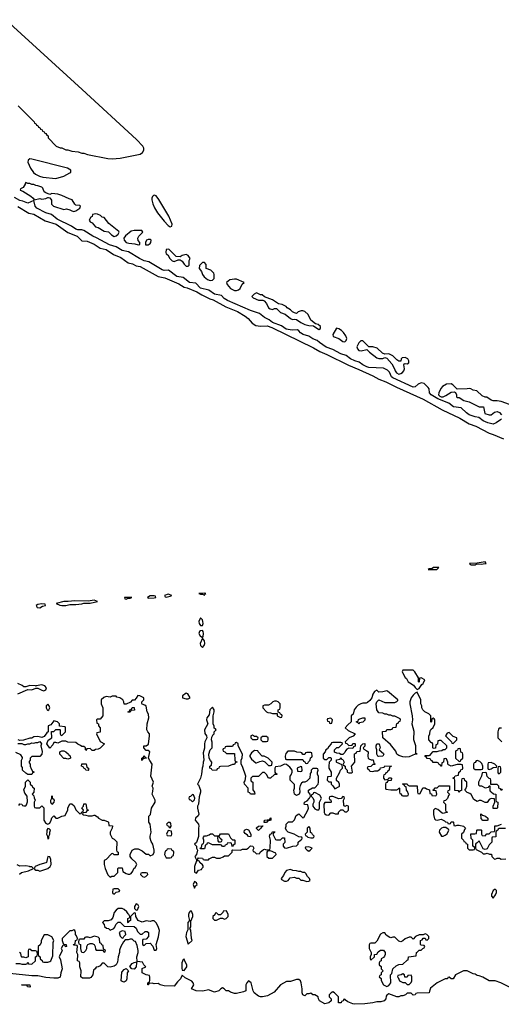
# Model space of a CAD drawing. Header units: inches. Extents: x 2701323 to 2964515, y 494916 to 722124.
# Tile 456 of 656: x 2831629 to 2836430, y 626795 to 636609. Entities that reach past the tile are written whole.
import ezdxf

# ---------------------------------------------------------------- set-up
doc = ezdxf.new("R2010")
doc.units = ezdxf.units.IN
doc.header["$MEASUREMENT"] = 0
doc.layers.add('C8632', color=7, linetype='Continuous')
doc.layers.add('C8633', color=7, linetype='Continuous')

msp = doc.modelspace()

# ---------------------------------------------------------------- linework, layer by layer
at = {"layer": 'C8632', "color": 2, "elevation": 2}
for points in [[(2831610, 629890.6), (2831710, 629931.3), (2831751.4, 629928.6), (2831790, 629946.8), (2831810, 629945.5), (2831850, 629925.5), (2831870, 629920.7), (2831888.7, 629930), (2831896, 629950), (2831879, 629970), (2831850, 629980.5), (2831792, 629970), (2831790, 629966), (2831786, 629970), (2831730, 629974), (2831690, 629959), (2831670, 629961.2), (2831653.9, 629973.9), (2831610, 629992)], [(2835517.4, 630000), (2835555.3, 629975.3), (2835570, 629952), (2835590, 629934), (2835610, 629942), (2835636.4, 629983.6), (2835650, 629994), (2835652.7, 630000)], [(2831622, 628778), (2831630, 628794), (2831651.6, 628791.6), (2831658, 628778), (2831670, 628774), (2831690, 628774), (2831696.4, 628783.6), (2831707.3, 628812.7), (2831702, 628870), (2831680.2, 628900.2), (2831668.7, 628931.3), (2831686, 628970), (2831686, 629010), (2831710, 629034), (2831734, 629010), (2831734, 628990), (2831752.7, 628972.7), (2831758, 628958), (2831774, 628950), (2831771.6, 628908.4), (2831754, 628890), (2831771.6, 628871.6), (2831772.7, 628852.7), (2831782, 628830), (2831774, 628810), (2831774, 628770), (2831778, 628758), (2831790, 628754), (2831830, 628754), (2831850, 628774), (2831870, 628754), (2831871.3, 628630), (2831885.4, 628605.4), (2831896.9, 628596.9), (2831910, 628591.3), (2831930, 628602), (2831944, 628630), (2831950, 628654), (2831970, 628674), (2831990, 628652), (2832010, 628652), (2832048.4, 628671.6), (2832082, 628678), (2832107.3, 628732.7), (2832108.4, 628751.6), (2832130, 628794), (2832150, 628794), (2832172.7, 628772.7), (2832190, 628734), (2832230, 628694), (2832242, 628698), (2832250, 628714), (2832262, 628718), (2832266, 628730), (2832248, 628752), (2832266, 628770), (2832267.3, 628792.7), (2832290, 628794), (2832298, 628738), (2832314, 628730), (2832298, 628722), (2832290, 628706), (2832258, 628702), (2832254, 628690), (2832263.6, 628683.6), (2832290, 628682), (2832310, 628674), (2832350, 628674), (2832370, 628682), (2832379.6, 628679.6), (2832403.6, 628663.6), (2832414, 628650), (2832450, 628632), (2832471.6, 628631.6), (2832510, 628614), (2832514, 628610), (2832518, 628578), (2832552.7, 628572.7), (2832552, 628550), (2832532, 628510), (2832532, 628490), (2832551.6, 628451.6), (2832570, 628442), (2832596, 628416), (2832592.7, 628332.7), (2832598, 628318), (2832611.6, 628311.6), (2832612, 628290), (2832610, 628286), (2832570, 628286), (2832558, 628298), (2832543.6, 628296.4), (2832490, 628238), (2832472.7, 628227.3), (2832472, 628190), (2832482, 628150), (2832506, 628086), (2832530, 628062), (2832548.4, 628071.6), (2832570, 628074), (2832606, 628110), (2832606, 628150), (2832610, 628154), (2832650, 628154), (2832658, 628118), (2832690, 628098), (2832710, 628091.3), (2832728.4, 628091.6), (2832740.4, 628099.6), (2832756.4, 628123.6), (2832766, 628150), (2832780.4, 628159.6), (2832798, 628190), (2832788, 628210), (2832745.6, 628245.6), (2832728.7, 628270), (2832728.7, 628290), (2832748.7, 628331.3), (2832776.4, 628343.6), (2832810, 628346), (2832850, 628324.7), (2832890, 628292), (2832911.6, 628291.6), (2832930, 628274), (2832958, 628290), (2832968, 628310), (2832968, 628330), (2832955.3, 628390), (2832938, 628418), (2832928.4, 628451.6), (2832928, 628470), (2832939, 628510), (2832928, 628590), (2832918, 628610), (2832918, 628670), (2832932.5, 628687.5), (2832944, 628750), (2832978, 628810), (2832978, 628830), (2832949, 628890), (2832956.4, 628916.4), (2832958, 628950), (2832948.7, 628970), (2832962, 629010), (2832935.3, 629070), (2832948.7, 629190), (2832924.7, 629224.7), (2832914, 629250), (2832926, 629310), (2832910, 629326), (2832890, 629326), (2832866, 629350), (2832868, 629372), (2832890, 629372), (2832913.2, 629386.8), (2832924, 629470), (2832922, 629490), (2832906, 629510), (2832898, 629530), (2832899, 629590), (2832916, 629650), (2832913.6, 629686.4), (2832899, 629710), (2832890, 629766), (2832876.4, 629776.4), (2832850, 629786), (2832847.3, 629792.7), (2832846, 629810), (2832868, 629830), (2832866, 629850), (2832826, 629870), (2832806, 629874), (2832790, 629846), (2832772.7, 629827.3), (2832750, 629826), (2832732, 629808), (2832690, 629786), (2832670, 629786), (2832668, 629810), (2832658, 629830), (2832626, 629850), (2832598, 629858), (2832590, 629866), (2832550, 629866), (2832530, 629858), (2832490, 629862), (2832466.4, 629853.6), (2832442, 629830), (2832442, 629790), (2832458, 629750), (2832458, 629670), (2832430, 629638), (2832402, 629638), (2832394, 629630), (2832398, 629598), (2832414, 629590), (2832414, 629570), (2832432, 629550), (2832431.6, 629508.4), (2832398, 629502), (2832394, 629490), (2832430, 629414), (2832474, 629390), (2832431.6, 629348.4), (2832410, 629338), (2832383.6, 629336.4), (2832370, 629326), (2832350, 629326), (2832330, 629346), (2832298, 629342), (2832290, 629326), (2832286, 629330), (2832286, 629350), (2832270, 629366), (2832250, 629366), (2832236.4, 629376.4), (2832220.4, 629380.4), (2832207.3, 629387.3), (2832190, 629406), (2832110, 629408), (2832090, 629418), (2832050, 629418), (2832010, 629398), (2831990, 629406), (2831970, 629406), (2831959.8, 629380.2), (2831930, 629348), (2831901.2, 629390), (2831913.2, 629426.8), (2831948, 629450), (2831947.3, 629512.7), (2831970, 629514), (2831990, 629534), (2832030, 629534), (2832034, 629530), (2832034, 629490), (2832038, 629478), (2832050, 629474), (2832086, 629510), (2832086, 629550), (2832082, 629562), (2832027.3, 629567.3), (2832026, 629590), (2832006, 629610), (2831970, 629622), (2831938, 629582), (2831914, 629570), (2831914, 629510), (2831899.6, 629500.4), (2831874.4, 629465.6), (2831850, 629455.3), (2831810, 629464), (2831770, 629462), (2831750, 629448), (2831730, 629448.7), (2831667.3, 629427.3), (2831630, 629426), (2831612.9, 629432.9)], [(2836438, 628942), (2836430, 628926), (2836422, 628942), (2836406, 628950), (2836406, 628970), (2836390, 628986), (2836326, 628986), (2836326, 629030), (2836322, 629042), (2836310, 629046), (2836290, 629066), (2836282, 629102), (2836270, 629106), (2836238, 629102), (2836234, 629070), (2836202, 629010), (2836203.6, 628983.6), (2836212.7, 628972.7), (2836231.6, 628971.6), (2836270, 628952), (2836302, 628958), (2836307.3, 628972.7), (2836314, 628974), (2836314, 628930), (2836318, 628918), (2836330, 628914), (2836352.7, 628892.7), (2836374, 628890), (2836374, 628830), (2836378, 628818), (2836394, 628810), (2836392.7, 628752.7), (2836387.3, 628747.3), (2836348.4, 628748.4), (2836348.4, 628771.6), (2836366, 628810), (2836362, 628842), (2836330, 628846), (2836310, 628838), (2836290, 628806), (2836270, 628806), (2836230, 628828), (2836210, 628828), (2836190, 628818), (2836156.4, 628836.4), (2836130, 628886), (2836116.4, 628896.4), (2836090, 628906), (2836066, 628930), (2836076.4, 628943.6), (2836086, 628970), (2836086, 629010), (2836067.3, 629027.3), (2836062, 629042), (2836050, 629046), (2836038, 629042), (2836034, 629030), (2836032.7, 628927.3), (2836018, 628922), (2836010, 628906), (2836002, 628922), (2835967.3, 628927.3), (2835966, 629030), (2835962, 629042), (2835946, 629050), (2835962, 629058), (2835970, 629074), (2836002, 629078), (2836006, 629110), (2836022, 629118), (2836027.3, 629132.7), (2836042, 629138), (2836046, 629150), (2836042, 629182), (2836030, 629186), (2835990, 629186), (2835928.9, 629168.9), (2835903.1, 629183.1), (2835898, 629190), (2835898, 629210), (2835882, 629242), (2835870, 629246), (2835858, 629242), (2835854, 629210), (2835838, 629202), (2835834, 629170), (2835830, 629168), (2835822, 629182), (2835806, 629190), (2835802, 629202), (2835790, 629206), (2835750, 629206), (2835742, 629222), (2835727.3, 629227.3), (2835722, 629242), (2835690, 629246), (2835682, 629262), (2835666, 629270), (2835670, 629274), (2835710, 629274), (2835722, 629278), (2835726, 629290), (2835750, 629314), (2835790, 629314), (2835810, 629322), (2835836.4, 629323.6), (2835850, 629334), (2835870, 629334), (2835886, 629350), (2835886, 629370), (2835830, 629426), (2835810, 629426), (2835798, 629422), (2835792.7, 629387.3), (2835778, 629382), (2835772.7, 629347.3), (2835750, 629346), (2835746, 629350), (2835746, 629390), (2835742, 629402), (2835730, 629406), (2835708, 629430), (2835708.4, 629468.4), (2835718, 629490), (2835720.4, 629519.6), (2835727.3, 629532.7), (2835750, 629554), (2835766, 629590), (2835766, 629630), (2835762, 629642), (2835750, 629646), (2835738, 629642), (2835734, 629610), (2835726, 629606), (2835726, 629670), (2835706, 629690), (2835668.9, 629708.9), (2835648, 629730), (2835638, 629750), (2835638, 629770), (2835628.9, 629788.9), (2835628, 629830), (2835590, 629906), (2835570, 629898), (2835550, 629878), (2835531.3, 629850), (2835518, 629810), (2835518, 629790), (2835542, 629670), (2835544.7, 629630), (2835538, 629590), (2835558, 629518), (2835555.3, 629435.3), (2835574.4, 629374.4), (2835574, 629294), (2835586, 629294), (2835591.6, 629288.4), (2835572.7, 629287.3), (2835510, 629262), (2835478, 629258), (2835450, 629262), (2835410, 629275.3), (2835390, 629288), (2835378.6, 629318.6), (2835326.3, 629386.3), (2835248, 629450), (2835247.3, 629512.7), (2835282, 629518), (2835290, 629534), (2835330, 629534), (2835342, 629538), (2835350, 629554), (2835382, 629558), (2835387.3, 629592.7), (2835402, 629598), (2835407.3, 629612.7), (2835422, 629618), (2835426, 629630), (2835422, 629642), (2835370, 629668), (2835350, 629668), (2835330, 629678), (2835310, 629678), (2835290, 629688), (2835270, 629688), (2835250, 629698), (2835210, 629702), (2835202, 629710), (2835189, 629730), (2835182, 629790), (2835189, 629811), (2835209, 629831), (2835270, 629802), (2835370, 629802), (2835390, 629814), (2835398, 629822), (2835398, 629830), (2835296.5, 629916.5), (2835290, 629919), (2835250, 629909), (2835210, 629908), (2835190, 629926), (2835165.4, 629914.6), (2835150, 629886), (2835138, 629850), (2835118, 629822), (2835096.9, 629803.1), (2835083.6, 629796.4), (2835050, 629795.3), (2835030, 629789), (2835004.5, 629775.5), (2834984, 629756), (2834964.7, 629730), (2834951.6, 629688.4), (2834934, 629670), (2834934, 629610), (2834899.6, 629580.4), (2834874, 629550), (2834903.6, 629523.6), (2834974, 629490), (2834951.6, 629468.4), (2834914, 629450), (2834874, 629410), (2834878, 629398), (2834890, 629394), (2834910, 629374), (2834942, 629378), (2834950, 629394), (2834970, 629394), (2834974, 629390), (2834972.7, 629367.3), (2834958, 629362), (2834950, 629346), (2834910, 629348), (2834890, 629338), (2834876.9, 629323.1), (2834870, 629306), (2834850, 629286), (2834830, 629286), (2834816.4, 629296.4), (2834790, 629298), (2834767.3, 629307.3), (2834766, 629330), (2834790, 629354), (2834810, 629354), (2834846, 629390), (2834842, 629402), (2834830, 629406), (2834750, 629406), (2834738, 629402), (2834734, 629390), (2834710, 629366), (2834696.9, 629343.1), (2834682, 629330), (2834674, 629310), (2834654, 629290), (2834654, 629250), (2834670, 629234), (2834690, 629234), (2834710, 629254), (2834730, 629254), (2834734, 629250), (2834734, 629230), (2834714, 629210), (2834712, 629170), (2834712, 629150), (2834734, 629110), (2834734, 629070), (2834730, 629066), (2834698, 629062), (2834694, 629030), (2834710, 629014), (2834732.7, 629012.7), (2834734, 628990), (2834750, 628974), (2834770, 628942), (2834815.3, 628964.7), (2834818, 628970), (2834818, 628990), (2834810, 629006), (2834787.3, 629027.3), (2834786, 629050), (2834816.4, 629103.6), (2834826, 629130), (2834846, 629150), (2834842, 629182), (2834790, 629206), (2834786, 629210), (2834787.3, 629232.7), (2834822, 629238), (2834826, 629250), (2834832.7, 629252.7), (2834838, 629238), (2834850, 629234), (2834862, 629210), (2834854, 629190), (2834858, 629178), (2834874, 629170), (2834874, 629150), (2834894, 629130), (2834894, 629110), (2834910, 629102), (2834936.4, 629103.6), (2834946, 629110), (2834938, 629170), (2834968.7, 629210), (2834968, 629292), (2834982, 629298), (2834990, 629314), (2835022, 629318), (2835028.4, 629371.6), (2835048.4, 629391.6), (2835070, 629394), (2835071.1, 629368.9), (2835054, 629350), (2835058, 629338), (2835090, 629322), (2835102, 629310), (2835098, 629270), (2835102, 629250), (2835110, 629242), (2835132.7, 629232.7), (2835151.3, 629231.3), (2835158, 629198), (2835171.3, 629190), (2835170, 629186), (2835150, 629186), (2835130, 629166), (2835098, 629162), (2835094, 629150), (2835112.7, 629132.7), (2835118, 629118), (2835150, 629114), (2835170, 629122), (2835196.4, 629123.6), (2835222, 629138), (2835227.3, 629152.7), (2835262, 629158), (2835270, 629171), (2835334, 629170), (2835318, 629162), (2835310, 629126), (2835298, 629122), (2835292.7, 629107.3), (2835278, 629102), (2835272.7, 629087.3), (2835258, 629082), (2835254, 629070), (2835254, 629050), (2835270, 629034), (2835302, 629038), (2835310, 629054), (2835330, 629054), (2835334, 629050), (2835332.7, 629027.3), (2835298, 629022), (2835290, 629006), (2835278, 629002), (2835274, 628990), (2835274, 628950), (2835278, 628938), (2835330, 628932), (2835390, 628934), (2835402, 628938), (2835410, 628954), (2835414, 628950), (2835414, 628910), (2835418, 628898), (2835430, 628894), (2835438, 628878), (2835450, 628874), (2835490, 628874), (2835502, 628878), (2835506, 628890), (2835496.4, 628916.4), (2835486, 628930), (2835482, 628962), (2835467.3, 628967.3), (2835462, 628982), (2835446, 628990), (2835450, 628994), (2835490, 628994), (2835498, 628978), (2835512.7, 628972.7), (2835592.7, 628972.7), (2835594, 628910), (2835598, 628898), (2835610, 628894), (2835622, 628898), (2835647.3, 628952.7), (2835670, 628954), (2835683.6, 628943.6), (2835712.7, 628932.7), (2835718, 628898), (2835732.7, 628892.7), (2835738, 628878), (2835770, 628874), (2835782, 628878), (2835786, 628890), (2835782, 628922), (2835750, 628926), (2835746, 628930), (2835762, 628938), (2835770, 628954), (2835790, 628954), (2835810, 628974), (2835912.7, 628972.7), (2835914, 628930), (2835898, 628922), (2835894, 628910), (2835914, 628890), (2835903.6, 628876.4), (2835892.7, 628847.3), (2835872.7, 628827.3), (2835858, 628822), (2835854, 628810), (2835874, 628790), (2835874, 628730), (2835878, 628718), (2835894, 628710), (2835850, 628698), (2835840.4, 628700.4), (2835796.4, 628736.4), (2835770, 628746), (2835754, 628730), (2835754, 628686), (2835763.6, 628643.6), (2835772.7, 628632.7), (2835790, 628632), (2835830, 628642), (2835863.6, 628623.6), (2835872.7, 628612.7), (2835892, 628612), (2835898, 628598), (2835910, 628594), (2835922, 628598), (2835930, 628614), (2835950, 628614), (2835954, 628610), (2835958, 628578), (2835970, 628574), (2835990, 628582), (2836010, 628582), (2836054, 628570), (2836074, 628550), (2836063.6, 628536.4), (2836052.7, 628507.3), (2836034, 628490), (2836034, 628450), (2836052.7, 628432.7), (2836058, 628418), (2836072.7, 628412.7), (2836078, 628398), (2836092.7, 628392.7), (2836094, 628350), (2836110, 628334), (2836150, 628334), (2836162, 628338), (2836166, 628350), (2836162, 628362), (2836146, 628370), (2836146, 628430), (2836128, 628448), (2836127.3, 628492.7), (2836167.3, 628492.7), (2836182, 628498), (2836186, 628530), (2836190, 628534), (2836230, 628534), (2836234, 628530), (2836234, 628490), (2836238, 628478), (2836270, 628474), (2836287.3, 628492.7), (2836310, 628494), (2836330, 628514), (2836362, 628518), (2836366, 628530), (2836366, 628574), (2836390, 628574), (2836431.1, 628591.1)], [(2836432.7, 629547.3), (2836410, 629546), (2836403.6, 629536.4), (2836394, 629510), (2836394, 629450), (2836434, 629410)], [(2831610, 629394), (2831650, 629394), (2831670, 629384.7), (2831690, 629384.7), (2831710, 629392), (2831730, 629392), (2831750, 629402), (2831770, 629398), (2831790, 629404.7), (2831810, 629404.7), (2831830, 629414), (2831846, 629390), (2831841, 629370), (2831853.7, 629313.7), (2831850, 629288), (2831830, 629266), (2831750, 629266), (2831734, 629250), (2831734, 629230), (2831723.6, 629216.4), (2831723.6, 629203.6), (2831734, 629190), (2831734, 629170), (2831743.6, 629143.6), (2831758, 629118), (2831774, 629110), (2831758, 629102), (2831750, 629086), (2831710, 629086), (2831690, 629098), (2831658, 629130), (2831656.4, 629156.4), (2831646, 629170), (2831646, 629230), (2831658, 629250), (2831656.4, 629256.4), (2831642, 629282), (2831590, 629306)], [(2836472.7, 628547.3), (2836410, 628546), (2836398, 628542), (2836394, 628530), (2836378, 628522), (2836374, 628510), (2836374, 628466), (2836338, 628462), (2836334, 628450), (2836334, 628410), (2836310, 628386), (2836290, 628346), (2836270, 628338), (2836250, 628346), (2836210, 628426), (2836190, 628406), (2836178, 628402), (2836174, 628390), (2836174, 628350), (2836178, 628338), (2836232.7, 628312.7), (2836250, 628294), (2836270, 628294), (2836290, 628302), (2836312.7, 628292.7), (2836331.6, 628291.6), (2836334, 628270), (2836362, 628242), (2836376.4, 628243.6), (2836390, 628252), (2836411.6, 628251.6), (2836430, 628242), (2836476.4, 628243.6)], [(2831628.4, 628091.6), (2831646, 628110), (2831715.5, 628124.5), (2831766, 628150), (2831750, 628166), (2831730, 628166), (2831726, 628170), (2831690, 628175.1), (2831630, 628173.2), (2831604.1, 628184.1)], [(2836510, 626966), (2836426, 627010), (2836370, 627028.7), (2836310, 627028.7), (2836244.7, 627064.7), (2836210, 627079), (2836190, 627082), (2836170, 627095.3), (2836150, 627098), (2836090, 627128), (2836052.7, 627127.3), (2835974, 627090), (2835950, 627048), (2835930, 627048), (2835910, 627066), (2835898, 627062), (2835894, 627050), (2835870, 627048), (2835790, 627009), (2835725.4, 626954.6), (2835712.7, 626927.3), (2835710, 626908), (2835590, 626906), (2835578, 626902), (2835571.6, 626888.4), (2835550, 626886), (2835530, 626906), (2835490, 626906), (2835474, 626890), (2835450, 626878), (2835430, 626878), (2835410, 626868.7), (2835388.9, 626868.9), (2835310, 626898), (2835290, 626886), (2835283.6, 626876.4), (2835278, 626850), (2835262, 626830), (2835230, 626819.3), (2835190, 626819.3), (2835150, 626809.5), (2835070, 626798.4), (2834970, 626795.1), (2834950, 626799.3), (2834901.2, 626821.2), (2834876.4, 626836.4), (2834870, 626846), (2834858, 626842), (2834854, 626830), (2834838, 626822), (2834834, 626810), (2834810, 626808.7), (2834806, 626810), (2834806, 626870), (2834766, 626910), (2834750, 626918), (2834734, 626910), (2834714, 626890), (2834714, 626870), (2834734, 626850), (2834734, 626830), (2834712, 626810), (2834670, 626801.2), (2834618, 626830), (2834608.4, 626848.4), (2834606, 626870), (2834570, 626888), (2834550, 626888), (2834530, 626906), (2834510, 626898), (2834490, 626898), (2834470, 626878), (2834450, 626888), (2834444, 626910), (2834444, 626950), (2834435.3, 627010), (2834428, 627030), (2834410, 627042), (2834390, 627042), (2834330, 627024), (2834290, 627022), (2834230, 626988), (2834165.4, 626914.6), (2834099.6, 626880.4), (2834050, 626869.2), (2834030, 626869.2), (2834010, 626875.3), (2833968, 626910), (2833958, 626930), (2833938, 627010), (2833910, 627028), (2833892, 627010), (2833884.7, 626990), (2833882, 626930), (2833861, 626919), (2833790, 626902), (2833770, 626902), (2833730, 626915.3), (2833710, 626928), (2833686, 626930), (2833666, 626950), (2833650, 626958), (2833634, 626950), (2833614, 626930), (2833570, 626916), (2833510, 626939.3), (2833454.2, 626925.8), (2833388, 626930), (2833342, 626950), (2833364, 626990), (2833359, 627010), (2833346.3, 627026.3), (2833279.3, 627059.3), (2833250, 627086), (2833231.3, 627050), (2833201.1, 627018.9), (2833170, 626975.3), (2833070, 626979.3), (2833030, 626989.2), (2833010, 627002), (2832970, 626998), (2832950, 627006), (2832918, 627002), (2832914, 626990), (2832906, 626990), (2832906, 627010), (2832922, 627018), (2832927.3, 627032.7), (2832927.3, 627067.3), (2832922, 627082), (2832890, 627088), (2832848.7, 627110), (2832848.4, 627151.6), (2832886, 627170), (2832867.3, 627187.3), (2832853.6, 627213.6), (2832800.4, 627220.4), (2832795.3, 627270), (2832808.7, 627310), (2832809, 627330), (2832800.4, 627380.4), (2832782, 627422), (2832770, 627426), (2832750, 627446), (2832730, 627446), (2832710, 627438), (2832682, 627438), (2832663.6, 627416.4), (2832638, 627370), (2832625.4, 627334.6), (2832624.7, 627310), (2832611.6, 627268.4), (2832603.6, 627216.4), (2832592, 627190), (2832570, 627175.3), (2832530, 627164), (2832509.1, 627169.1), (2832470, 627206), (2832450, 627206), (2832430, 627178), (2832410, 627168), (2832390, 627166), (2832382, 627150), (2832366, 627134), (2832358, 627090), (2832338.8, 627061.2), (2832325.4, 627054.6), (2832256.4, 627056.4), (2832238, 627070), (2832242, 627130), (2832228.7, 627170), (2832228, 627208), (2832222, 627222), (2832206, 627230), (2832208, 627290), (2832198, 627310), (2832206, 627370), (2832202, 627382), (2832170, 627386), (2832166, 627390), (2832182, 627398), (2832186, 627430), (2832202, 627438), (2832206, 627450), (2832196.4, 627476.4), (2832186, 627490), (2832186, 627510), (2832178, 627530), (2832170, 627538), (2832150, 627526), (2832130, 627526), (2832054, 627450), (2832054, 627430), (2832062, 627402), (2832070, 627394), (2832092.7, 627392.7), (2832094, 627370), (2832087.3, 627367.3), (2832082, 627382), (2832070, 627386), (2832058, 627382), (2832042, 627350), (2832054, 627330), (2832022, 627270), (2832036.9, 627236.9), (2832051.3, 627150), (2832038, 627110), (2832033, 627067), (2832010, 627057), (2831970, 627056.3), (2831890, 627063), (2831810, 627079.6), (2831750, 627079.7), (2831530, 627100.7)], [(2831590, 627202), (2831630, 627202), (2831650, 627194), (2831690, 627194), (2831702, 627198), (2831710, 627214), (2831718, 627198), (2831750, 627194), (2831786, 627230), (2831786, 627270), (2831802, 627278), (2831806, 627290), (2831802, 627322), (2831787.3, 627327.3), (2831748.4, 627328.4), (2831730, 627346), (2831718, 627342), (2831712.7, 627327.3), (2831712.7, 627267.3), (2831690, 627258), (2831670, 627266), (2831650, 627266), (2831646, 627270), (2831642, 627302), (2831626, 627310)]]:
    msp.add_lwpolyline(points, dxfattribs=at)
for points in [[(2833290, 629895.3), (2833252, 629870), (2833252, 629850), (2833290, 629838.8), (2833310, 629841), (2833328, 629850), (2833306, 629890)], [(2831910, 629788), (2831892, 629770), (2831892, 629750), (2831902, 629730), (2831910, 629724.7), (2831918, 629730), (2831928, 629750), (2831922, 629770)], [(2834190, 629818), (2834170, 629818), (2834154, 629810), (2834134, 629790), (2834110, 629778), (2834070, 629778), (2834054, 629770), (2834054, 629750), (2834090, 629712), (2834103.6, 629703.6), (2834130, 629702), (2834150, 629694), (2834194, 629694), (2834194, 629670), (2834230, 629654), (2834242, 629658), (2834246, 629670), (2834242, 629682), (2834227.3, 629687.3), (2834222, 629702), (2834206, 629706), (2834206, 629730), (2834222, 629738), (2834226, 629750), (2834226, 629790), (2834206, 629810)], [(2832710, 629706), (2832706, 629710), (2832722, 629718), (2832726, 629730), (2832742, 629738), (2832750, 629754), (2832770, 629754), (2832772.7, 629727.3), (2832738, 629722), (2832730, 629706)], [(2833550, 629758), (2833526, 629730), (2833518.8, 629681.2), (2833496, 629650), (2833491, 629630), (2833504.7, 629590), (2833470.7, 629530), (2833474.4, 629494.4), (2833491.3, 629470), (2833496, 629450), (2833476, 629410), (2833471, 629390), (2833470.9, 629349.1), (2833456.9, 629303.1), (2833466, 629230), (2833458, 629210), (2833456, 629170), (2833446.8, 629150), (2833442, 629090), (2833430.8, 629050), (2833402, 628990), (2833410, 628982), (2833430.8, 628930), (2833430.7, 628909.3), (2833416.9, 628863.1), (2833411, 628790), (2833402.8, 628770), (2833401, 628750), (2833416, 628690), (2833406.8, 628673.2), (2833382, 628650), (2833378, 628630), (2833411, 628591), (2833414.8, 628570), (2833410.8, 628550), (2833411.1, 628468.9), (2833390.8, 628409.2), (2833372, 628390), (2833391.3, 628370), (2833391.6, 628351.6), (2833401, 628330), (2833392, 628288), (2833374, 628270), (2833390, 628234), (2833402, 628238), (2833410, 628254), (2833451.6, 628251.6), (2833458, 628238), (2833470, 628234), (2833510, 628234), (2833516.4, 628243.6), (2833550, 628262), (2833570, 628262), (2833590, 628252), (2833627.3, 628252.7), (2833656.4, 628263.6), (2833670, 628274), (2833710, 628274), (2833746, 628310), (2833746, 628330), (2833750, 628334), (2833830, 628332), (2833850, 628342), (2833890, 628342), (2833906, 628350), (2833930, 628374), (2833952.7, 628372.7), (2833962, 628350), (2833954, 628330), (2833958, 628318), (2833970, 628314), (2833990, 628294), (2834022, 628298), (2834026, 628310), (2834060.4, 628339.6), (2834070, 628342), (2834090, 628334), (2834122, 628338), (2834126, 628350), (2834128, 628430), (2834118, 628470), (2834126, 628490), (2834142, 628498), (2834146, 628510), (2834152.7, 628512.7), (2834174, 628514), (2834170, 628506), (2834158, 628502), (2834154, 628490), (2834178, 628438), (2834190, 628434), (2834230, 628434), (2834250, 628454), (2834270, 628454), (2834271.1, 628408.9), (2834254, 628390), (2834254, 628370), (2834270, 628354), (2834290, 628352), (2834352.7, 628372.7), (2834390, 628374), (2834406, 628390), (2834406, 628410), (2834427.3, 628432.7), (2834442, 628438), (2834446, 628450), (2834442, 628462), (2834410, 628466), (2834366, 628490), (2834306, 628510), (2834290, 628526), (2834278, 628550), (2834286, 628570), (2834286, 628590), (2834310, 628614), (2834350, 628614), (2834370, 628634), (2834384, 628676), (2834410, 628694), (2834450, 628654), (2834462, 628658), (2834502, 628730), (2834508, 628750), (2834502, 628782), (2834470, 628786), (2834466, 628790), (2834468, 628810), (2834495.3, 628824.7), (2834518, 628850), (2834528, 628870), (2834526, 628890), (2834508.4, 628908.4), (2834508, 628930), (2834548.4, 628951.6), (2834570, 628954), (2834606, 628990), (2834608, 629010), (2834607.3, 629067.3), (2834598, 629090), (2834598, 629110), (2834606, 629130), (2834602, 629142), (2834590, 629146), (2834550, 629146), (2834534, 629130), (2834534, 629110), (2834523.6, 629096.4), (2834522, 629050), (2834490, 629018), (2834471.1, 629008.9), (2834450, 629008), (2834439.6, 629000.4), (2834423.6, 628976.4), (2834418, 628950), (2834422, 628910), (2834414, 628890), (2834390, 628878), (2834368.7, 628888.7), (2834362, 628930), (2834368, 628950), (2834367.3, 628987.3), (2834326, 629030), (2834326, 629070), (2834336.4, 629083.6), (2834346, 629110), (2834346, 629130), (2834320.4, 629160.4), (2834290, 629186), (2834270, 629188), (2834230, 629168), (2834178, 629162), (2834174, 629150), (2834174, 629110), (2834178, 629098), (2834194, 629090), (2834190, 629086), (2834170, 629086), (2834130, 629048), (2834108.7, 629048.7), (2834090, 629086), (2834070, 629106), (2834050, 629106), (2834010, 629066), (2833950, 629066), (2833934, 629050), (2833934, 629030), (2833938, 629018), (2833954, 629010), (2833952.7, 628932.7), (2833971.3, 628911.3), (2833974, 628890), (2833928.4, 628888.4), (2833922, 628902), (2833906, 628910), (2833906, 628950), (2833868.4, 628988.4), (2833866, 629010), (2833876.4, 629023.6), (2833882, 629070), (2833850, 629166), (2833838, 629190), (2833838, 629230), (2833848.4, 629251.6), (2833848.7, 629290), (2833806, 629370), (2833806, 629390), (2833790, 629406), (2833778, 629402), (2833772.7, 629387.3), (2833758, 629382), (2833750, 629366), (2833690, 629366), (2833678, 629362), (2833672.7, 629347.3), (2833658, 629342), (2833654, 629330), (2833658, 629318), (2833672.7, 629312.7), (2833690, 629294), (2833770, 629294), (2833774, 629230), (2833778, 629218), (2833792.7, 629212.7), (2833792.7, 629207.3), (2833778, 629202), (2833770, 629186), (2833750, 629186), (2833711.6, 629168.4), (2833630, 629166), (2833618, 629162), (2833612.7, 629147.3), (2833598, 629142), (2833590, 629126), (2833547.3, 629127.3), (2833542, 629142), (2833526, 629150), (2833526, 629170), (2833542, 629178), (2833546, 629210), (2833530, 629226), (2833518, 629250), (2833515.3, 629290), (2833529.1, 629330.9), (2833548, 629350), (2833548.4, 629408.4), (2833542, 629430), (2833543.1, 629456.9), (2833556.4, 629483.6), (2833567.3, 629492.7), (2833568.4, 629511.6), (2833586, 629530), (2833582, 629542), (2833568.4, 629548.4), (2833567.3, 629567.3), (2833558, 629590), (2833558, 629670), (2833568, 629710), (2833568, 629730)], [(2834730, 629646), (2834698, 629642), (2834694, 629630), (2834698, 629618), (2834712.7, 629612.7), (2834718, 629598), (2834730, 629594), (2834742, 629598), (2834746, 629630)], [(2835010, 629588), (2835002, 629602), (2834987.3, 629607.3), (2834987.3, 629612.7), (2835002, 629618), (2835007.3, 629632.7), (2835020.4, 629639.6), (2835050, 629651.3), (2835071.1, 629651.1), (2835070, 629626), (2835050, 629606), (2835018, 629602)], [(2833950, 629478), (2833934, 629470), (2833934, 629450), (2833950, 629434), (2833990, 629434), (2834002, 629438), (2834006, 629450), (2833990, 629466), (2833970, 629466)], [(2835910, 629506), (2835890, 629498), (2835874, 629470), (2835932.7, 629412.7), (2835938, 629398), (2835950, 629394), (2835986, 629430), (2835986, 629450), (2835950, 629466)], [(2834090, 629466), (2834050, 629466), (2834034, 629450), (2834034, 629430), (2834050, 629414), (2834090, 629414), (2834102, 629418), (2834106, 629430), (2834106, 629450)], [(2835205.2, 629265.2), (2835198, 629270), (2835188.4, 629288.4), (2835188.7, 629330), (2835182, 629350), (2835182, 629370), (2835190, 629391.3), (2835211.3, 629390), (2835222, 629350), (2835214, 629330), (2835255.3, 629295.3), (2835258, 629290), (2835250, 629269)], [(2832110, 629238), (2832090, 629246), (2832070, 629246), (2832028.4, 629288.4), (2832028.4, 629311.6), (2832050, 629322), (2832070, 629322), (2832090, 629312), (2832114, 629290), (2832118, 629278), (2832132.7, 629272.7), (2832134, 629250), (2832130, 629246)], [(2833970, 629326), (2833939.6, 629300.4), (2833923.6, 629276.4), (2833923.6, 629263.6), (2833939.6, 629239.6), (2833983.6, 629203.6), (2833990, 629202), (2834023.1, 629216.9), (2834050, 629222), (2834072.7, 629212.7), (2834110, 629174), (2834130, 629174), (2834142, 629178), (2834146, 629210), (2834106, 629250), (2834067.3, 629267.3), (2834046, 629270), (2834006, 629310), (2834002, 629322)], [(2834370, 629318), (2834302, 629318), (2834283.6, 629296.4), (2834274, 629270), (2834278, 629238), (2834290, 629234), (2834450, 629234), (2834458, 629218), (2834472.7, 629212.7), (2834478, 629198), (2834490, 629194), (2834502, 629198), (2834507.3, 629212.7), (2834526, 629230), (2834527.3, 629252.7), (2834542, 629258), (2834546, 629270), (2834542, 629302), (2834530, 629306), (2834490, 629306), (2834478, 629302), (2834470, 629286), (2834450, 629286), (2834442, 629302), (2834430, 629306), (2834392.7, 629307.3)], [(2836010, 629346), (2835998, 629342), (2835992.7, 629327.3), (2835978, 629322), (2835974, 629310), (2835974, 629250), (2836010, 629214), (2836022, 629218), (2836027.3, 629232.7), (2836046, 629250), (2836046, 629290), (2836042, 629302), (2836027.3, 629307.3), (2836022, 629342)], [(2832310, 629126), (2832287.3, 629127.3), (2832282, 629142), (2832267.3, 629147.3), (2832262, 629162), (2832246, 629170), (2832247.3, 629192.7), (2832292.7, 629192.7), (2832298, 629158), (2832314, 629150), (2832314, 629130)], [(2832850, 629226), (2832846, 629230), (2832846, 629250), (2832862, 629258), (2832870, 629274), (2832878, 629258), (2832894, 629250), (2832858, 629242)], [(2836190, 629226), (2836178, 629222), (2836170, 629206), (2836158, 629202), (2836154, 629190), (2836154, 629150), (2836170, 629134), (2836230, 629134), (2836242, 629138), (2836246, 629150), (2836246, 629170), (2836236.4, 629196.4), (2836216.4, 629216.4)], [(2836330, 629206), (2836298, 629202), (2836294, 629190), (2836294, 629150), (2836298, 629138), (2836310, 629134), (2836330, 629142), (2836350, 629154), (2836382, 629158), (2836386, 629170), (2836366, 629190)], [(2834430, 629166), (2834394, 629150), (2834398, 629118), (2834430, 629114), (2834442, 629118), (2834446, 629130), (2834442, 629162)], [(2836410, 629166), (2836398, 629162), (2836394, 629150), (2836394, 629110), (2836398, 629098), (2836410, 629094), (2836426, 629110), (2836426, 629150), (2836422, 629162)], [(2833350, 628886), (2833332.7, 628867.3), (2833318, 628862), (2833314, 628850), (2833318, 628838), (2833332.7, 628832.7), (2833350, 628814), (2833370, 628834), (2833375.3, 628850), (2833362, 628882)], [(2834570, 628906), (2834558, 628902), (2834550, 628886), (2834538, 628882), (2834534, 628870), (2834550, 628854), (2834562, 628830), (2834562, 628810), (2834552, 628790), (2834552, 628770), (2834570, 628742), (2834590, 628732), (2834610, 628734), (2834618, 628750), (2834618, 628810), (2834638, 628850), (2834620.4, 628880.4)], [(2831950, 628788), (2831939, 628810), (2831939, 628830), (2831949.2, 628850), (2831950, 628874), (2831954, 628870), (2831954, 628850), (2831963.6, 628843.6), (2831971.3, 628830), (2831970.8, 628809.2)], [(2834850, 628866), (2834832, 628848), (2834810, 628842), (2834750, 628866), (2834730, 628866), (2834718, 628862), (2834714, 628850), (2834718, 628838), (2834732, 628832), (2834734, 628810), (2834730, 628806), (2834670, 628806), (2834662, 628790), (2834665.4, 628705.4), (2834670, 628694), (2834683.6, 628683.6), (2834710, 628682), (2834730, 628702), (2834750, 628702), (2834772.7, 628692.7), (2834806, 628694), (2834808, 628710), (2834830, 628734), (2834850, 628734), (2834870, 628714), (2834890, 628714), (2834906, 628730), (2834906, 628770), (2834890, 628778), (2834870, 628766), (2834860.4, 628780.4), (2834858, 628830), (2834866, 628850), (2834862, 628862)], [(2836290, 628626), (2836247.3, 628627.3), (2836228.4, 628648.4), (2836227.3, 628692.7), (2836242, 628682), (2836274, 628670), (2836294, 628650), (2836294, 628630)], [(2833130, 628606), (2833110, 628606), (2833094, 628590), (2833098, 628578), (2833112.7, 628572.7), (2833118, 628558), (2833130, 628554), (2833138, 628570), (2833136.4, 628596.4)], [(2834090, 628606), (2834067.3, 628607.3), (2834068.7, 628631.3), (2834122, 628638), (2834126, 628650), (2834132.7, 628652.7), (2834134, 628630), (2834098, 628622)], [(2831910, 628548.7), (2831898.8, 628530), (2831901, 628510), (2831896, 628490), (2831906, 628470), (2831910, 628442), (2831918, 628450), (2831918, 628470), (2831928.7, 628490), (2831928, 628510), (2831935.3, 628530), (2831923.1, 628543.1)], [(2833110, 628526), (2833094, 628490), (2833098, 628478), (2833130, 628474), (2833142, 628478), (2833146, 628490), (2833142, 628522)], [(2833750, 628434), (2833770, 628434), (2833774, 628430), (2833774, 628390), (2833758, 628382), (2833750, 628366), (2833746, 628370), (2833742, 628402), (2833730, 628406), (2833698, 628402), (2833692.7, 628387.3), (2833678, 628382), (2833670, 628368), (2833650, 628368), (2833642, 628382), (2833630, 628386), (2833550, 628386), (2833510, 628406), (2833498, 628402), (2833490, 628386), (2833478, 628382), (2833474, 628350), (2833470, 628346), (2833430, 628346), (2833428, 628350), (2833442, 628358), (2833448, 628390), (2833462, 628398), (2833466, 628410), (2833466, 628430), (2833458, 628450), (2833460.4, 628459.6), (2833470, 628474), (2833490, 628474), (2833516.4, 628483.6), (2833530, 628494), (2833550, 628494), (2833570, 628474), (2833610, 628474), (2833622, 628478), (2833630, 628494), (2833710, 628494), (2833730, 628454)], [(2833930, 628466), (2833910, 628468), (2833900.4, 628480.4), (2833876.4, 628496.4), (2833868, 628510), (2833869.2, 628530.8), (2833890, 628542), (2833910, 628534), (2833932, 628490), (2833934, 628470)], [(2834010, 628528), (2833990, 628546), (2833990, 628554), (2834010, 628572), (2834052.7, 628572.7), (2834050, 628566), (2834038, 628562), (2834034, 628550)], [(2834510, 628566), (2834494, 628550), (2834494, 628510), (2834474, 628490), (2834478, 628478), (2834492.7, 628472.7), (2834502, 628462), (2834530, 628454), (2834550, 628454), (2834562, 628458), (2834566, 628470), (2834547.3, 628487.3), (2834542, 628502), (2834527.3, 628507.3), (2834526, 628550)], [(2835878, 628558), (2835850, 628558), (2835834, 628550), (2835814, 628530), (2835812, 628510), (2835832.7, 628472.7), (2835850, 628472), (2835870, 628482), (2835890, 628494), (2835906, 628530), (2835902, 628542), (2835890, 628546)], [(2833610, 628466), (2833602, 628458), (2833603.6, 628423.6), (2833610, 628414), (2833630, 628414), (2833642, 628418), (2833646, 628430), (2833627.3, 628447.3), (2833622, 628462)], [(2833110, 628346), (2833098, 628342), (2833092.7, 628327.3), (2833078, 628322), (2833074, 628290), (2833090, 628254), (2833130, 628254), (2833142, 628258), (2833147.3, 628272.7), (2833162, 628278), (2833166, 628310), (2833162, 628322), (2833147.3, 628327.3), (2833142, 628342)], [(2834130, 628326), (2834098, 628322), (2834094, 628310), (2834094, 628270), (2834112.7, 628252.7), (2834150, 628252), (2834186, 628290), (2834182, 628302)], [(2834510, 628366), (2834478, 628362), (2834474, 628350), (2834494, 628330), (2834510, 628322), (2834526, 628330), (2834546, 628350)], [(2831910, 628268), (2831896, 628210), (2831890, 628204), (2831830, 628189), (2831782, 628170), (2831772, 628150), (2831779.6, 628139.6), (2831790, 628132), (2831810, 628131.3), (2831830, 628122), (2831908.7, 628150), (2831933.2, 628170), (2831941.2, 628190), (2831938, 628238), (2831930, 628266)], [(2833410, 628226), (2833390, 628226), (2833371, 628170), (2833372, 628112), (2833390, 628102), (2833410, 628132), (2833442, 628138), (2833446, 628150), (2833458, 628162), (2833456.4, 628176.4), (2833450, 628186), (2833426, 628210), (2833422, 628222)], [(2832890, 628106), (2832850, 628106), (2832838, 628102), (2832834, 628090), (2832854, 628070), (2832870, 628062), (2832886, 628070), (2832906, 628090), (2832902, 628102)], [(2834330, 628138), (2834290, 628128), (2834272, 628110), (2834259.8, 628080.2), (2834234, 628050), (2834238, 628038), (2834270, 628022), (2834290, 628022), (2834306, 628030), (2834324.7, 628055.3), (2834370, 628062), (2834390, 628054), (2834410, 628054), (2834430, 628034), (2834450, 628034), (2834490, 628018), (2834510, 628022), (2834526, 628030), (2834518, 628050), (2834498, 628070), (2834480.4, 628100.4), (2834470, 628108), (2834450, 628108), (2834430, 628118), (2834410, 628118), (2834390, 628126), (2834352.7, 628127.3)], [(2833370, 628018), (2833358, 627990), (2833370, 627954), (2833383.1, 627976.9), (2833398, 627990), (2833390, 628006)], [(2832610, 627946), (2832570, 627946), (2832558, 627942), (2832554, 627910), (2832558, 627898), (2832570, 627894), (2832590, 627914), (2832622, 627918), (2832626, 627930)], [(2836370, 627942), (2836350, 627928), (2836332, 627890), (2836332.7, 627872.7), (2836350, 627854), (2836372.9, 627887.1), (2836382, 627910), (2836382, 627930)], [(2832610, 627749.2), (2832590, 627734), (2832570.8, 627710), (2832558.8, 627661.2), (2832542, 627638), (2832510, 627628), (2832472.7, 627627.3), (2832454, 627610), (2832471.6, 627591.6), (2832474, 627570), (2832492.7, 627552.7), (2832514, 627550), (2832530, 627534), (2832566, 627550), (2832576.4, 627563.6), (2832586, 627590), (2832610, 627614), (2832630, 627614), (2832670, 627574), (2832771.6, 627571.6), (2832790, 627554), (2832802, 627522), (2832830, 627494), (2832850, 627494), (2832880.4, 627519.6), (2832899.6, 627519.6), (2832914, 627510), (2832914, 627470), (2832890, 627446), (2832858, 627442), (2832854, 627430), (2832854, 627390), (2832870, 627382), (2832890, 627402), (2832930, 627404.7), (2832955.3, 627375.3), (2832970, 627334), (2832990, 627334), (2832995.3, 627350), (2832988.7, 627390), (2833013.6, 627466.4), (2833022, 627530), (2833009, 627570), (2832990, 627608), (2832970, 627628.7), (2832950, 627628.7), (2832930, 627622), (2832890, 627626), (2832850, 627615.3), (2832809, 627629), (2832786, 627670), (2832782, 627702), (2832770, 627706), (2832734, 627670), (2832734, 627630), (2832718, 627622), (2832710, 627606), (2832706, 627610), (2832708, 627650), (2832722, 627658), (2832726, 627670), (2832718, 627690), (2832710, 627695.3), (2832697, 627717), (2832670, 627739), (2832650, 627749)], [(2832790, 627798), (2832774, 627770), (2832774, 627750), (2832790, 627734), (2832802, 627738), (2832818, 627770), (2832806, 627790)], [(2833342, 627722), (2833330, 627722), (2833318, 627710), (2833311.3, 627690), (2833311.3, 627670), (2833322, 627630), (2833306, 627610), (2833303.6, 627536.4), (2833292, 627510), (2833286.8, 627470), (2833310, 627394), (2833348, 627430), (2833342, 627450), (2833333.6, 627533.6), (2833326, 627550), (2833333.6, 627566.4), (2833336.4, 627623.6), (2833355.3, 627670), (2833355.3, 627690)], [(2833690, 627726), (2833658, 627722), (2833654, 627710), (2833630, 627686), (2833610, 627686), (2833590, 627706), (2833578, 627702), (2833572.7, 627687.3), (2833554, 627670), (2833554, 627650), (2833570, 627634), (2833590, 627634), (2833630, 627654), (2833650, 627654), (2833670, 627644.7), (2833686, 627650), (2833706, 627670), (2833706, 627690)], [(2832650, 627526), (2832622, 627510), (2832630, 627474), (2832650, 627454), (2832662, 627458), (2832666, 627470), (2832686, 627490), (2832682, 627522)], [(2831910, 627488), (2831872.7, 627487.3), (2831842, 627430), (2831842, 627410), (2831831.6, 627388.4), (2831814, 627370), (2831814, 627290), (2831818, 627278), (2831834, 627270), (2831834, 627250), (2831852.7, 627232.7), (2831858, 627218), (2831870, 627214), (2831910, 627214), (2831930, 627222), (2831938, 627230), (2831960.4, 627279.6), (2831962, 627410), (2831968.7, 627430), (2831950, 627468)], [(2832370, 627475.3), (2832330, 627458), (2832310, 627466), (2832290, 627466), (2832278, 627462), (2832270, 627446), (2832230, 627446), (2832218, 627442), (2832214, 627410), (2832218, 627398), (2832234, 627390), (2832234, 627350), (2832242, 627322), (2832250, 627314), (2832270, 627312), (2832288, 627330), (2832298, 627350), (2832298, 627370), (2832307.3, 627392.7), (2832330, 627402), (2832350, 627402), (2832372.7, 627392.7), (2832382, 627370), (2832383.6, 627343.6), (2832390, 627334), (2832454, 627334), (2832470, 627314), (2832482, 627318), (2832486, 627330), (2832466, 627346), (2832462, 627382), (2832447.3, 627387.3), (2832442, 627402), (2832427.3, 627407.3), (2832426, 627450), (2832410, 627466)], [(2835270, 627506), (2835250, 627506), (2835225.4, 627494.6), (2835190, 627426), (2835170, 627406), (2835130, 627406), (2835118, 627402), (2835112.7, 627387.3), (2835112, 627350), (2835134, 627310), (2835134, 627290), (2835122, 627270), (2835122, 627250), (2835130, 627234), (2835166, 627270), (2835167.3, 627292.7), (2835190, 627294), (2835201.2, 627318.8), (2835224.7, 627335.3), (2835254, 627334), (2835271.3, 627310), (2835271.3, 627290), (2835265.4, 627274.6), (2835256.9, 627263.1), (2835234, 627250), (2835231.6, 627228.4), (2835218, 627222), (2835214, 627210), (2835214, 627190), (2835231.6, 627171.6), (2835232, 627150), (2835252, 627130), (2835234, 627110), (2835234, 627090), (2835218, 627082), (2835214, 627070), (2835231.6, 627051.6), (2835232.7, 627032.7), (2835254, 626990), (2835290, 626974), (2835310, 626982), (2835328, 627010), (2835326, 627090), (2835338, 627102), (2835348, 627150), (2835380.4, 627179.6), (2835410, 627192), (2835450, 627194), (2835490, 627234), (2835502, 627238), (2835506, 627270), (2835582, 627278), (2835586, 627310), (2835590, 627314), (2835610, 627334), (2835630, 627334), (2835647.3, 627352.7), (2835662, 627358), (2835666, 627370), (2835662, 627382), (2835630, 627386), (2835626, 627390), (2835626, 627430), (2835642, 627438), (2835650, 627454), (2835670, 627454), (2835678, 627438), (2835690, 627434), (2835706, 627450), (2835706, 627470), (2835686, 627490), (2835670, 627498), (2835650, 627486), (2835610, 627486), (2835574, 627470), (2835550, 627446), (2835530, 627466), (2835510, 627466), (2835470, 627448), (2835450, 627428), (2835430, 627418), (2835410, 627426), (2835370, 627466), (2835350, 627466), (2835330, 627458), (2835320.4, 627460.4), (2835283.1, 627483.1)], [(2832770, 627146), (2832747.3, 627147.3), (2832728.4, 627171.6), (2832750, 627202), (2832770, 627212), (2832798, 627218), (2832792.7, 627207.3), (2832791.6, 627168.4)], [(2833270, 627246), (2833258, 627242), (2833244.7, 627210), (2833245.4, 627154.6), (2833250, 627134), (2833270, 627132), (2833295.1, 627170), (2833295.1, 627190), (2833278, 627218)], [(2832670, 627015.3), (2832650, 627022), (2832642, 627030), (2832645.6, 627114.4), (2832670, 627142), (2832690, 627152), (2832714, 627130), (2832702, 627110), (2832698, 627050), (2832690, 627028)], [(2835450, 627098), (2835432, 627088), (2835398, 627082), (2835394, 627070), (2835402, 627062), (2835414, 627030), (2835450, 627014), (2835470, 627014), (2835490, 626994), (2835510, 626994), (2835530, 627014), (2835538, 627030), (2835538, 627070), (2835530, 627086), (2835498, 627082), (2835490, 627066), (2835467.3, 627067.3), (2835466, 627090)], [(2831730, 626966), (2831708.4, 626968.4), (2831702, 626982), (2831690, 626986), (2831646, 626990), (2831730, 626990.7), (2831734, 626970)]]:
    msp.add_lwpolyline(points, close=True, dxfattribs=at)
at = {"layer": 'C8633', "color": 2, "elevation": 2}
for points in [[(2831614, 635750), (2831752.7, 635612.7), (2831774, 635590), (2831778, 635578), (2831790, 635574), (2831798, 635558), (2831810, 635554), (2831818, 635538), (2831830, 635534), (2831838, 635518), (2831854, 635510), (2831858, 635498), (2831874, 635490), (2831878, 635478), (2831890, 635474), (2831898, 635458), (2831914, 635450), (2831914, 635430), (2831994, 635350), (2832032.7, 635332.7), (2832050, 635332), (2832090, 635312), (2832110, 635312), (2832150, 635298), (2832210.9, 635290.9), (2832250, 635278), (2832270, 635278), (2832306.4, 635266.4), (2832506.4, 635226.4), (2832550, 635221), (2832630, 635227.7), (2832830, 635267.3), (2832854.7, 635285.3), (2832867.3, 635310), (2832866, 635330), (2832857.6, 635350), (2832794.3, 635414.3), (2832253.4, 635913.4), (2831490, 636609.2)], [(2836431.3, 632630), (2836420.5, 632619.5), (2836378, 632590), (2836350, 632578), (2836295.3, 632590), (2836250, 632609.7), (2836204.8, 632644.8), (2836170, 632649.7), (2836110, 632669.7), (2836082, 632690), (2836030, 632739), (2835954, 632750), (2835905.4, 632785.4), (2835798, 632830), (2835730, 632869.4), (2835715.1, 632890), (2835709.6, 632930), (2835702.3, 632942.3), (2835661.6, 632981.6), (2835630, 632989.5), (2835602.8, 632977.2), (2835570, 632949.3), (2835550, 632947), (2835350, 633038), (2835336, 633050), (2835314.8, 633094.8), (2835294.5, 633114.5), (2835256.6, 633136.6), (2835110, 633142), (2835088.5, 633148.5), (2835048.5, 633168.5), (2835014.7, 633194.7), (2834968.6, 633208.6), (2834927.6, 633227.6), (2834883, 633263), (2834830, 633279.7), (2834750, 633321.6), (2834684.7, 633344.7), (2834616, 633390), (2834592.9, 633412.9), (2834550, 633429.5), (2834510, 633455.1), (2834455.3, 633470), (2834427.2, 633487.2), (2834410, 633508.7), (2834397.2, 633517.2), (2834344.5, 633515.5), (2834286.2, 633526.2), (2834237.6, 633557.6), (2834149.7, 633589.7), (2834116.9, 633616.9), (2834070, 633640.9), (2834020.5, 633680.5), (2833930, 633709.6), (2833701.2, 633810), (2833666, 633830), (2833641.2, 633861.2), (2833570, 633872.7), (2833513.3, 633913.3), (2833430, 633932.3), (2833383.7, 633983.7), (2833322, 633990), (2833258, 634038), (2833195.3, 634050), (2833112, 634112), (2833070, 634109.6), (2833050, 634116.2), (2832917, 634197), (2832870, 634207.3), (2832822, 634230), (2832714.9, 634294.9), (2832650, 634307.6), (2832590, 634345.1), (2832525.4, 634365.4), (2832395.8, 634435.8), (2832359, 634450), (2832270, 634507.3), (2832250, 634513.6), (2832210, 634514.7), (2832190, 634521.6), (2832145.2, 634550), (2832001.7, 634621.7), (2831946.5, 634666.5), (2831890, 634684.5), (2831799, 634730), (2831782, 634750), (2831770, 634806), (2831710, 634779.3), (2831660.9, 634800.9), (2831630, 634807.3), (2831577.2, 634837.2)], [(2831610, 634746.7), (2831721.7, 634681.7), (2831770.3, 634670.3), (2831883.4, 634603.4), (2831992.2, 634572.2), (2832110, 634486.8), (2832202.8, 634450), (2832250, 634404), (2832300.7, 634400.7), (2832371.8, 634371.8), (2832430, 634332.7), (2832490, 634319.5), (2832564, 634270), (2832638.3, 634238.3), (2832710, 634184.4), (2832754.9, 634174.9), (2832790, 634157.1), (2832830, 634148.4), (2833010, 634050.4), (2833075.9, 634035.9), (2833216.4, 633976.4), (2833270, 633944.4), (2833297.2, 633937.2), (2833395.6, 633895.6), (2833445.4, 633865.4), (2833525.8, 633825.8), (2833556.1, 633816.1), (2833685.5, 633745.5), (2833799.2, 633699.2), (2833875.5, 633655.5), (2833907, 633630), (2833945.9, 633585.9), (2833982.6, 633562.6), (2834030, 633554.3), (2834096.3, 633556.3), (2834142, 633542), (2834557, 633337), (2834620.4, 633300.4), (2834691.1, 633271.1), (2834905.3, 633165.3), (2835010, 633123.1), (2835150, 633059.6), (2835210, 633026), (2835279.5, 632999.5), (2835385.5, 632945.5), (2835650, 632827.6), (2835842, 632722), (2836016.7, 632636.7), (2836110, 632579.5), (2836177.3, 632557.3), (2836309.1, 632489.1), (2836350, 632476.1), (2836450.9, 632430.9)], [(2836510, 632775.3), (2836430, 632802), (2836390, 632808.7), (2836350, 632808.7), (2836330, 632815.3), (2836287.3, 632847.3), (2836270, 632848), (2836240.2, 632860.2), (2836186, 632910), (2836150, 632915.3), (2836126, 632930), (2836110, 632934), (2836091, 632929), (2835990, 632926), (2835948.4, 632968.4), (2835930, 632978), (2835883.6, 632976.4), (2835845.4, 632954.6), (2835826.4, 632933.6), (2835806, 632890), (2835804.7, 632870), (2835816.9, 632856.9), (2835830, 632851.3), (2835850, 632851), (2835877.5, 632862.5), (2835930, 632898), (2835959.6, 632899.6), (2835972, 632892), (2835982, 632870), (2835982, 632850), (2835990, 632842), (2836010, 632842), (2836054.8, 632814.8), (2836110, 632799.1), (2836210, 632750.8), (2836251, 632751), (2836264.7, 632684.7), (2836308.4, 632671.6), (2836330, 632671.3), (2836362.5, 632697.5), (2836390, 632704), (2836412.7, 632692.7), (2836430.8, 632670)], [(2835652.7, 630000), (2835666, 630030), (2835630, 630048), (2835614, 630046), (2835610, 630006), (2835606, 630010), (2835606, 630050), (2835568.4, 630108.4), (2835550, 630126), (2835450, 630126), (2835442, 630110), (2835443.6, 630103.6), (2835470, 630054), (2835483.6, 630043.6), (2835502, 630010), (2835517.4, 630000)]]:
    msp.add_lwpolyline(points, dxfattribs=at)
for points in [[(2831730, 635222), (2831712, 635210), (2831711, 635190), (2831738, 635130), (2831766.7, 635086.7), (2831788.2, 635068.2), (2831828.1, 635048.1), (2831859.9, 635039.9), (2831990, 635027.3), (2832070, 635051), (2832130, 635082), (2832138, 635090), (2832138, 635110), (2832106, 635130), (2831750, 635219)], [(2831690, 634986), (2831682, 634978), (2831682, 634970), (2831663.6, 634936.4), (2831638, 634922), (2831634, 634910), (2831659.8, 634899.8), (2831741, 634850), (2831764.7, 634830), (2831772.7, 634812.7), (2831830, 634826), (2831850, 634821), (2831890, 634826), (2831910, 634838), (2831916.9, 634836.9), (2831930, 634832), (2831944.7, 634810), (2831946, 634770), (2831964.7, 634750), (2832070, 634718), (2832095.3, 634724.7), (2832130, 634714.8), (2832150, 634702.8), (2832170, 634698.8), (2832190, 634702.8), (2832228, 634730), (2832235.3, 634750), (2832230, 634758), (2832190, 634762), (2832178, 634770), (2832152.7, 634812.7), (2832122, 634822), (2832050, 634858), (2832010, 634868.7), (2831950, 634875.3), (2831930, 634868), (2831890, 634882), (2831874.6, 634894.6), (2831859, 634930), (2831850, 634939), (2831810, 634954), (2831790, 634955.3), (2831770, 634968), (2831750, 634968), (2831730, 634978), (2831710, 634978)], [(2832970, 634859), (2832964, 634856), (2832953.7, 634846.3), (2832946.8, 634830), (2832947.1, 634812.9), (2832954.6, 634774.6), (2832972.5, 634732.5), (2833003.4, 634683.4), (2833070, 634601), (2833110, 634558), (2833130, 634546), (2833146, 634550), (2833148, 634570), (2833115.1, 634650), (2833016.9, 634816.9), (2832990, 634853.2)], [(2832386.4, 634673.6), (2832354, 634666), (2832350, 634646), (2832338, 634642), (2832323.6, 634616.4), (2832322, 634610), (2832330, 634594), (2832350, 634584.7), (2832383.8, 634543.8), (2832410, 634539.1), (2832470, 634503), (2832514.9, 634494.9), (2832543.8, 634463.8), (2832570, 634446.8), (2832590, 634454.8), (2832609, 634470), (2832622, 634490), (2832617.2, 634497.2), (2832518.6, 634578.6), (2832470, 634638), (2832450, 634642), (2832436, 634656), (2832406, 634670)], [(2832770, 634509), (2832739.8, 634500.2), (2832684, 634456), (2832666.8, 634433.2), (2832670.8, 634410), (2832691.3, 634390), (2832717.5, 634382.5), (2832776, 634376), (2832810, 634364.7), (2832826, 634370), (2832826, 634390), (2832808.4, 634408.4), (2832808, 634430), (2832818, 634450), (2832858, 634490), (2832847.3, 634507.3)], [(2832930, 634419), (2832910, 634419), (2832892, 634410), (2832882, 634390), (2832884.7, 634364.7), (2832910, 634364.7), (2832930, 634378), (2832937.2, 634390), (2832939, 634410)], [(2833110, 634322), (2833090, 634318), (2833084.7, 634290), (2833090, 634274), (2833104.7, 634264.7), (2833124.7, 634230), (2833150, 634204.7), (2833170, 634198), (2833210, 634214), (2833230, 634214), (2833250, 634202), (2833270, 634172), (2833290, 634154), (2833310, 634154), (2833318, 634162), (2833318, 634210), (2833328, 634230), (2833310, 634258), (2833290, 634268), (2833250, 634258), (2833230, 634246), (2833190, 634248), (2833118, 634318)], [(2833470, 634188), (2833450, 634188), (2833422, 634158), (2833418, 634130), (2833439.8, 634099.8), (2833451.3, 634070), (2833466.8, 634046.8), (2833499.8, 634019.8), (2833528.9, 634011.1), (2833550, 634011.3), (2833568.7, 634030), (2833568.9, 634068.9), (2833563.1, 634083.1), (2833533.6, 634113.6), (2833489, 634129), (2833488, 634170)], [(2833770, 634023.7), (2833724.5, 634015.5), (2833692, 633990), (2833698, 633970), (2833730.7, 633930.7), (2833770, 633911), (2833790, 633911), (2833810, 633918), (2833828, 633930), (2833848.4, 633971.6), (2833866, 633990), (2833790, 634022.7)], [(2833990, 633888), (2833965.4, 633874.6), (2833942, 633850), (2833956.9, 633836.9), (2834010, 633812), (2834052, 633812), (2834065.4, 633805.4), (2834090, 633782), (2834110, 633738), (2834127.1, 633727.1), (2834150, 633721), (2834170, 633731.3), (2834190, 633732), (2834230, 633692), (2834275.3, 633675.3), (2834330, 633631.3), (2834350, 633621), (2834370, 633624.7), (2834390, 633621), (2834430, 633591), (2834470, 633571.3), (2834510, 633561), (2834556.9, 633556.9), (2834610, 633522), (2834626, 633530), (2834626, 633550), (2834606, 633570), (2834578, 633578), (2834530, 633615.3), (2834504.5, 633670), (2834470, 633700.7), (2834450, 633707.6), (2834434.2, 633705.8), (2834403.8, 633696.2), (2834390, 633682), (2834370, 633688), (2834350, 633698), (2834330, 633718), (2834296.4, 633736.4), (2834286, 633750), (2834246, 633770), (2834210, 633778), (2834150, 633815.3), (2834070, 633846), (2834047.3, 633867.3), (2834030, 633868)], [(2834786, 633534), (2834752, 633470), (2834754, 633450), (2834810, 633431.3), (2834850, 633401), (2834870, 633398), (2834882, 633410), (2834888.7, 633430), (2834879, 633459), (2834858, 633490), (2834838, 633510), (2834810, 633528.7)], [(2835050, 633408), (2835030, 633408), (2835010, 633388.7), (2834990.8, 633350), (2834994.8, 633330), (2835010, 633311), (2835032.5, 633307.5), (2835090, 633322), (2835115.3, 633295.3), (2835190, 633238.8), (2835210, 633231), (2835248.4, 633231.6), (2835270, 633242), (2835290, 633234), (2835339.8, 633179.8), (2835366, 633130), (2835370.8, 633110), (2835386, 633090), (2835410, 633077.3), (2835430, 633082.8), (2835446.6, 633093.4), (2835459, 633110), (2835464, 633130), (2835458, 633170), (2835462, 633178), (2835470, 633182), (2835490, 633178), (2835508, 633190), (2835508.7, 633210), (2835498, 633230), (2835470, 633241.2), (2835442.8, 633237.2), (2835432, 633230), (2835430, 633206), (2835410, 633206), (2835390, 633218), (2835350, 633258), (2835310, 633278), (2835270, 633275.3), (2835244.7, 633284.7), (2835194, 633334), (2835150, 633349), (2835108, 633348)], [(2835806, 631150), (2835754, 631150), (2835739.6, 631140.4), (2835710, 631135.3), (2835702, 631130), (2835770, 631128.2), (2835786, 631130)], [(2836270, 631206), (2836190, 631192.7), (2836114, 631190), (2836118, 631178), (2836130, 631174), (2836170, 631174), (2836178, 631182), (2836190, 631184.7), (2836230, 631181), (2836270, 631188), (2836278, 631190)], [(2832746, 630850), (2832674, 630850), (2832678, 630838), (2832690, 630834), (2832710, 630842), (2832730, 630842)], [(2832970, 630866), (2832930, 630866), (2832902, 630850), (2832910, 630844.7), (2832970, 630846.8), (2832986, 630850), (2832982, 630862)], [(2833110, 630882), (2833074, 630870), (2833078, 630858), (2833090, 630854), (2833130, 630864.7), (2833146, 630870)], [(2833470, 630894), (2833414, 630890), (2833430, 630882), (2833450, 630882), (2833470, 630874), (2833475.3, 630884.7), (2833486, 630890)], [(2831848, 630788), (2831810, 630779), (2831792, 630770), (2831802, 630750), (2831830, 630746.8), (2831857.2, 630762.8), (2831886, 630770), (2831882, 630782)], [(2832370, 630822), (2832310, 630813.2), (2832177.5, 630817.5), (2832111.3, 630808.7), (2832070, 630808.7), (2831994, 630790), (2832030, 630772), (2832050, 630771.3), (2832090, 630771.3), (2832130, 630781), (2832190, 630778.8), (2832250, 630787.7), (2832270, 630794), (2832330, 630792), (2832406, 630810)], [(2833430, 630648), (2833414.8, 630610), (2833417.3, 630590), (2833430, 630571), (2833450, 630571.3), (2833459.3, 630590), (2833456, 630610), (2833450, 630628)], [(2833450, 630522), (2833430, 630519), (2833421, 630510), (2833414.8, 630490), (2833427.9, 630467.9), (2833450, 630451.3), (2833458.6, 630461.4), (2833462.7, 630490), (2833459, 630510)], [(2833450, 630446), (2833427.7, 630390), (2833431, 630370), (2833450, 630351), (2833469, 630370), (2833474.5, 630390), (2833470, 630418)]]:
    msp.add_lwpolyline(points, close=True, dxfattribs=at)

doc.saveas('drawing.dxf')
